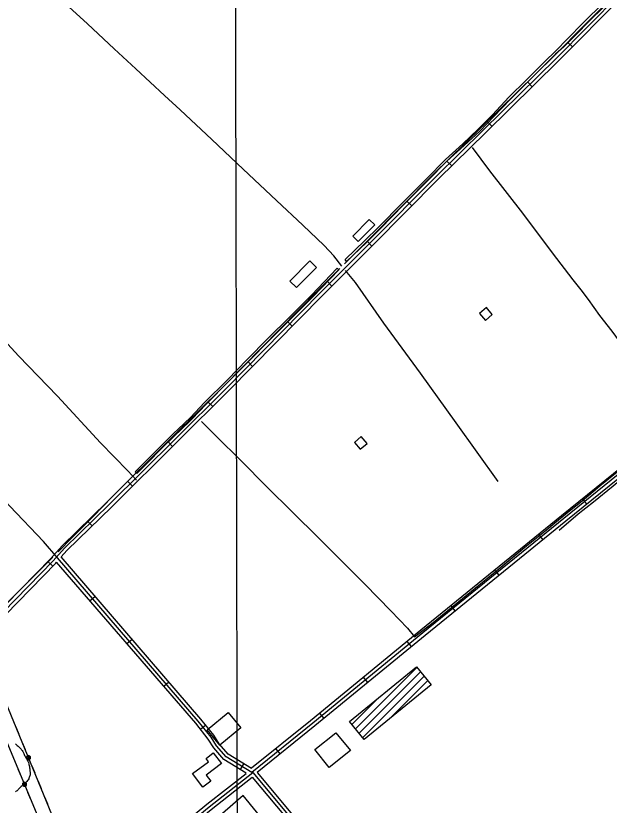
# Model space of a CAD drawing. Extents: x 3329332 to 3367211, y 631066 to 656469.
# Drawn here: x 3353510 to 3356135, y 644377 to 647869 of the extents above; entities that cross this region are included whole.
import ezdxf

# ---------------------------------------------------------------- set-up
doc = ezdxf.new("R2010")
doc.units = 0
for name, color, linetype in [('V-BLDG-OTLN', 7, 'Continuous'), ('V-DTCH-CNTR', 7, 'Continuous'), ('V-GRID-MAJR', 7, 'Continuous'), ('V-ROAD-CNTR', 7, 'Continuous'), ('V-TOPO-SHOR', 7, 'Continuous'), ('V-UTIL-LINE', 7, 'Continuous')]:
    doc.layers.add(name, color=color, linetype=linetype)

msp = doc.modelspace()

# ---------------------------------------------------------------- linework, layer by layer
at = {"layer": 'V-BLDG-OTLN'}
for p, q in [((3355012.6, 644715.4), (3355284.2, 644987.1)), ((3355028.6, 644696.1), (3355300.1, 644967.6)), ((3355044.6, 644676.7), (3355316, 644948.2)), ((3355160.2, 644757.1), (3355331.9, 644928.7)), ((3354996.6, 644734.8), (3355107.8, 644846))]:
    msp.add_line(p, q, dxfattribs=at)
for points in [[(3355000.2, 646895.2), (3355073.5, 646968.8), (3355098.2, 646944.2), (3355024.9, 646870.7)], [(3354722.5, 646696.2), (3354811, 646784.8), (3354840.2, 646755.6), (3354751.8, 646667)], [(3355561.3, 646552.5), (3355587, 646521.9), (3355617.6, 646547.6), (3355591.9, 646578.3)], [(3355007.4, 645982.5), (3355033.1, 645951.8), (3355063.7, 645977.5), (3355038, 646008.2)], [(3355051.5, 644668.3), (3354986.5, 644747), (3355282.8, 644988.8), (3355347.4, 644909.7)], [(3354413.1, 644642.3), (3354356.7, 644710.3), (3354449.1, 644787.6), (3354505.8, 644719.8)], [(3354990.1, 644619.3), (3354896.2, 644544.2), (3354833.2, 644623.1), (3354925.9, 644697.1)], [(3354336.8, 644457.6), (3354292, 644517.1), (3354362.5, 644569.7), (3354351.6, 644584.3), (3354383.4, 644608.7), (3354419.6, 644562), (3354352, 644510.5), (3354372, 644483.8)]]:
    msp.add_lwpolyline(points, close=True, dxfattribs=at)
at = {"layer": 'V-DTCH-CNTR'}
for points in [[(3354044.3, 645815), (3354005.9, 645855.8), (3353885.2, 645980.1), (3353695.1, 646186.5), (3353522.4, 646365.2), (3353391.8, 646505.3), (3353258.9, 646634.2), (3353097.6, 646803.8), (3352938.6, 646979.2), (3352788.2, 647133.4)], [(3354967.4, 646742.2), (3355010.8, 646689.1), (3355136.3, 646510.1), (3355298.6, 646288.1), (3355455.8, 646069.5), (3355642.5, 645809.5)], [(3353695.5, 645470.6), (3353632.7, 645543.8), (3353483.8, 645700.5), (3353317.1, 645878.8), (3353128.1, 646086.8), (3353031.3, 646193.2), (3352946.4, 646283)], [(3354964.1, 643834.5), (3354899.2, 643919.1), (3354783.6, 644071.4), (3354633.9, 644275.9), (3354515.7, 644420.6), (3354344.4, 644271.6), (3354155.7, 644114.5), (3354144.7, 644105.6), (3353958.7, 643953.8), (3353815.2, 643837), (3353840.1, 643808.4)]]:
    msp.add_lwpolyline(points, dxfattribs=at)
at = {"layer": 'V-GRID-MAJR'}
msp.add_spline([(3354505.6, 636487.8), (3354493.2, 642546.1), (3354480.9, 648607.4), (3354468.6, 654668.8), (3354468.6, 654671.8)], degree=3, dxfattribs=at)
at = {"layer": 'V-ROAD-CNTR'}
for p, q in [((3355950.5, 647753.1), (3355971.9, 647732)), ((3355773.5, 647576.9), (3355794.5, 647555.6)), ((3355595.4, 647401.4), (3355616.5, 647380)), ((3355416.9, 647226.4), (3355437.9, 647205)), ((3355239.9, 647049.6), (3355261.3, 647028.4)), ((3355064, 646872), (3355085.2, 646850.8)), ((3354887.2, 646695.4), (3354908.4, 646674.1)), ((3354711.3, 646517.5), (3354732.6, 646496.5)), ((3354535.8, 646339.4), (3354557.2, 646318.4)), ((3354359.7, 646162.2), (3354380.9, 646140.9)), ((3354182.3, 645986), (3354203.5, 645964.8)), ((3354005.1, 645809.8), (3354026.2, 645788.5)), ((3356036.3, 645709.2), (3356017.4, 645732.5)), ((3353827, 645634.5), (3353847.9, 645613)), ((3355842.1, 645551.8), (3355823.2, 645575.1)), ((3353651.8, 645455.8), (3353673.3, 645434.9)), ((3355648, 645394.3), (3355629.1, 645417.6)), ((3353838.1, 645282.1), (3353860.8, 645301.7)), ((3355453.9, 645236.7), (3355435, 645260)), ((3354001.3, 645092.7), (3354024, 645112.3)), ((3355260.1, 645078.9), (3355241.1, 645102.1)), ((3354164.5, 644903.4), (3354187.3, 644923)), ((3355066.9, 644920.2), (3355047.9, 644943.4)), ((3354873.8, 644761.5), (3354854.7, 644784.7)), ((3354326.4, 644713.6), (3354349.9, 644732.3)), ((3354679.3, 644604.1), (3354660.5, 644627.5)), ((3354503.3, 644535.4), (3354518.9, 644561))]:
    msp.add_line(p, q, dxfattribs=at)
for points in [[(3354964, 646772.2), (3355070, 646878), (3355358.1, 647168.8), (3355568.6, 647374.9), (3355889.2, 647691), (3356169.8, 647975.1), (3356448.9, 648268.1), (3356452.3, 648281), (3356450.1, 648294.8), (3356441.3, 648309.8), (3356226.7, 648515.4), (3355557.8, 649150.8), (3355552.1, 649178.2), (3355561.4, 649207.5), (3355569.3, 649219.9), (3356500.3, 650163.4), (3356998.9, 650667.8), (3357422.5, 651097.9)], [(3353341.5, 645117.1), (3353675.7, 645458.8), (3353725.7, 645515), (3353924.5, 645708.4), (3354214.2, 645996.6), (3354440.2, 646221.1), (3354856.3, 646643.3), (3355080.6, 646867.4), (3355368.7, 647158.2), (3355579.1, 647364.2), (3355899.8, 647680.4), (3356180.5, 647964.6), (3356462.4, 648260.5), (3356467.6, 648280.2), (3356464.5, 648299.9), (3356453.2, 648319.2), (3356237.1, 648526.3), (3355571.5, 649158.5), (3355567.6, 649177.5), (3355575.1, 649201.1), (3355581.1, 649210.5), (3356511, 650152.9), (3357009.6, 650657.3), (3357433.2, 651087.4)], [(3353710.8, 645475.6), (3353736.5, 645504.6), (3353935, 645697.7), (3354224.8, 645986), (3354450.8, 646210.5), (3354866.9, 646632.7), (3355091.3, 646856.8), (3355379.2, 647147.5), (3355589.6, 647353.5), (3355910.4, 647669.8), (3356191.3, 647954.2), (3356475.9, 648252.9), (3356482.9, 648279.4), (3356478.8, 648305), (3356465.1, 648328.6), (3356247.4, 648537.2), (3355585.2, 649166.1), (3355583.1, 649176.7), (3355588.8, 649194.7), (3355592.9, 649201.1), (3356521.6, 650142.4), (3357020.3, 650646.8), (3357443.8, 651076.8)], [(3354952.7, 646762.1), (3354917.1, 646808), (3354874.1, 646853.7), (3354779.2, 646943.1), (3354663.5, 647051.7), (3354515.7, 647190.8), (3354377.4, 647321.7), (3354236.9, 647453.6), (3354168.1, 647517.1), (3354041.3, 647634.3), (3353945.6, 647722.8), (3353826.8, 647834), (3353712.1, 647939.9), (3353619.4, 648029.4)], [(3353261.1, 645117.1), (3353296.8, 645109.2), (3353332.3, 645129.1), (3353664.8, 645469.1), (3353714.8, 645525.3), (3353913.9, 645719.1), (3354203.7, 646007.2), (3354429.6, 646231.6), (3354845.6, 646653.9), (3354943.1, 646751.2)], [(3356459.6, 646090.8), (3355923.9, 645656.7), (3355301, 645151.3), (3354814.1, 644751.3), (3354552.8, 644540.7)], [(3356469.2, 646079.2), (3355933.3, 645645.1), (3355310.4, 645139.7), (3354823.6, 644739.6), (3354553.9, 644522.3)], [(3356478.7, 646067.7), (3355942.8, 645633.4), (3355319.9, 645128.1), (3354833.1, 644728), (3354577.6, 644522.1)], [(3354553.9, 644522.3), (3354440.2, 644591.1), (3354397.3, 644640.3), (3354373.7, 644678.2), (3354317.3, 644749.1), (3353694.5, 645471.6)], [(3354552.9, 644540.4), (3354449.9, 644602.8), (3354409.4, 644649.2), (3354386, 644686.8), (3354328.9, 644758.7), (3353710.8, 645475.6)], [(3353241.3, 645093), (3353257.9, 645086.2), (3353301.5, 645077.4), (3353350.7, 645105), (3353686.7, 645448.6), (3353690.7, 645453)], [(3354529.4, 644519.6), (3354430.4, 644579.5), (3354385.2, 644631.3), (3354361.4, 644669.5), (3354305.7, 644739.6), (3353690.7, 645453)], [(3353218.9, 643449.7), (3353296.3, 643507.8), (3353694.1, 643838.5), (3353964.8, 644060.6), (3354139.5, 644203.9), (3354355.5, 644382.2), (3354528.4, 644517.8)], [(3353227.9, 643437.7), (3353305.6, 643496.1), (3353703.7, 643826.9), (3353974.3, 644049), (3354149, 644192.4), (3354364.9, 644370.5), (3354558, 644521.9), (3354744.4, 644299.4), (3354805.8, 644223.8), (3354943.7, 644055.6), (3355061.9, 643917.3), (3355166.7, 643789.7), (3355235.9, 643705.7)], [(3353236.9, 643425.7), (3353314.9, 643484.3), (3353713.2, 643815.4), (3353983.8, 644037.4), (3354158.5, 644180.8), (3354374.3, 644358.8), (3354555.8, 644501.2), (3354732.8, 644289.9), (3354794.2, 644214.3), (3354932.2, 644046), (3355050.4, 643907.7), (3355155.1, 643780.1), (3355224.3, 643696.1)], [(3354577.3, 644522.2), (3354755.9, 644308.9), (3354817.4, 644233.3), (3354955.2, 644065.2), (3355073.4, 643927), (3355178.3, 643799.2), (3355247.4, 643715.2)]]:
    msp.add_lwpolyline(points, dxfattribs=at)
at = {"layer": 'V-TOPO-SHOR'}
for p, q in [((3354973.3, 646782.9), (3354966.7, 646790.7)), ((3354938.9, 646745.9), (3354932, 646753)), ((3354045.3, 645844.6), (3354038.4, 645851.7))]:
    msp.add_line(p, q, dxfattribs=at)
for points in [[(3355894.3, 647710.5), (3356014.8, 647833.3), (3356115.5, 647932.2)], [(3356110.4, 647908.6), (3356045.6, 647846), (3355986.9, 647785.1), (3355933.8, 647732.7), (3355897.3, 647699)], [(3354966.7, 646790.7), (3355054.4, 646874.7), (3355114.3, 646935), (3355220.3, 647041.7), (3355326.5, 647148.4), (3355410.2, 647234.4), (3355486.5, 647303.6), (3355555.1, 647367.2), (3355618.3, 647431.9), (3355690.9, 647508.9), (3355769.3, 647586.7), (3355853.5, 647670.1), (3355894.3, 647710.5)], [(3354973.3, 646782.9), (3355061, 646867), (3355120.9, 646927.2), (3355226.9, 647033.9), (3355333.1, 647140.6), (3355416.7, 647226.6), (3355493.1, 647295.9), (3355561.7, 647359.5), (3355624.8, 647424.2), (3355697.5, 647501.1), (3355775.9, 647578.9), (3355860.1, 647662.4), (3355897.3, 647699)], [(3355975.4, 646702.1), (3355884.2, 646820.9), (3355752.5, 646996.4), (3355606.9, 647184.2), (3355530.1, 647286.8)], [(3354228.6, 646040.6), (3354282, 646091.7), (3354344.9, 646158.3), (3354446, 646259.6), (3354533.1, 646349.1), (3354624.8, 646441.3), (3354722.6, 646538.3), (3354817.2, 646633.7), (3354932, 646753)], [(3354235.5, 646033.4), (3354288.9, 646084.6), (3354351.8, 646151.1), (3354452.9, 646252.5), (3354540, 646342), (3354631.7, 646434.2), (3354729.5, 646531.2), (3354824.1, 646626.6), (3354938.9, 646745.9)], [(3356447.7, 646078.8), (3356408.8, 646127.7), (3356360.2, 646191.8), (3356321.1, 646243.9), (3356274.3, 646307.7), (3356235.7, 646354.1), (3356196.2, 646407.3), (3356147.4, 646475), (3356093.1, 646543.9), (3356043.2, 646613.9), (3356010, 646657.6), (3355975.4, 646702.1)], [(3354330.8, 646075), (3354394.2, 646011.5), (3354508.4, 645898.7), (3354617.6, 645789.2), (3354737.5, 645670), (3354845.5, 645563.1), (3354967.9, 645441.3), (3355055.1, 645354.4), (3355168.7, 645237.9), (3355242.7, 645160.2), (3355273.3, 645122.7), (3355355.9, 645185.8), (3355485.1, 645292.1), (3355638.2, 645415.3), (3355761, 645518.5), (3355856.6, 645595.4), (3355894.5, 645626.1)], [(3354038.4, 645851.7), (3354085.4, 645899.7), (3354148.3, 645962.5), (3354209.1, 646022.4), (3354228.6, 646040.6)], [(3354045.3, 645844.6), (3354092.3, 645892.6), (3354155.2, 645955.3), (3354216.1, 646015.3), (3354235.5, 646033.4)], [(3355894.5, 645626.1), (3355958.4, 645679.7), (3356015.3, 645724.5), (3356093.1, 645789.7), (3356177.7, 645857.9), (3356243.1, 645912.6), (3356297.5, 645958.2), (3356352.6, 646002.6), (3356410.2, 646048.5)], [(3355913.5, 645594.7), (3355997.5, 645665.8), (3356064.6, 645719), (3356151.8, 645789.7), (3356248.2, 645870), (3356344.2, 645949.5), (3356400.7, 645995.4), (3356440.9, 646026.9), (3356473.8, 646045.4)], [(3353698.1, 645498.8), (3353760.3, 645562.8), (3353851, 645653.2), (3353937.2, 645743), (3354018.9, 645823.9)], [(3353293.3, 645099.8), (3353343.1, 645148.7), (3353411.2, 645217.7), (3353488.8, 645289.2), (3353547.1, 645347.6), (3353614.5, 645416), (3353674.1, 645475)], [(3353508.9, 644648.3), (3353512.4, 644645.7), (3353516.1, 644642.1), (3353520.5, 644637.9), (3353523.7, 644635.3), (3353527.7, 644631.4), (3353530.9, 644628.2), (3353533.4, 644625.6), (3353535.9, 644623), (3353538.1, 644619.4), (3353540.9, 644615.2), (3353542.7, 644612), (3353544.3, 644608.8), (3353545.8, 644605.6), (3353547.7, 644601.4), (3353549.2, 644596.9)], [(3353549.2, 644596.9), (3353551.4, 644593.7), (3353552.6, 644590.5), (3353554.8, 644587), (3353556.9, 644583.4), (3353558.5, 644580.9), (3353561, 644576.7), (3353562.8, 644572.8), (3353564.7, 644569.3), (3353565.6, 644565.8), (3353567.1, 644561), (3353568.3, 644557.1), (3353569.5, 644552.6), (3353570.1, 644548.8), (3353571, 644545.6), (3353571, 644542.1), (3353571.5, 644538.9), (3353572.4, 644533.1), (3353572.6, 644528.4), (3353573.2, 644524.5), (3353573.8, 644520.4), (3353574.1, 644516.5), (3353573, 644512.1), (3353572, 644508), (3353570.3, 644503.8), (3353569, 644499.4), (3353568, 644496.6), (3353567, 644493.7), (3353564.1, 644489.9), (3353561.5, 644486.1), (3353558.5, 644482), (3353556.2, 644479.2), (3353553.6, 644476.1), (3353550.1, 644472.9), (3353546.9, 644470.4), (3353544, 644467.9), (3353540.4, 644465.4), (3353537.5, 644462.9), (3353533.9, 644460.1), (3353530.7, 644457), (3353527.5, 644453.5), (3353523.6, 644450.1), (3353521, 644447.3), (3353518.4, 644444.4), (3353515.5, 644441.6), (3353511.9, 644438.8), (3353508.7, 644436)]]:
    msp.add_lwpolyline(points, dxfattribs=at)
at = {"layer": 'V-UTIL-LINE'}
for points in [[(3355057, 640957.9), (3354832.9, 641498.1), (3354614.4, 642039.4), (3354397.9, 642569), (3354160.1, 643137.5), (3353936.7, 643682.3), (3353706.1, 644246.6), (3353477.2, 644804.1), (3353249.1, 645361.4), (3353019.3, 645913.3), (3352822.6, 646394.7), (3352634.2, 646842.1), (3352469.8, 647270.3), (3352329.5, 647842.2)], [(3354997, 640934.2), (3354562.2, 642013.6), (3354336, 642554.4), (3354106.7, 643114.4), (3353883.4, 643654.7), (3353653.6, 644219.7), (3353419.4, 644779.3), (3353196.6, 645329.8), (3352962.2, 645897), (3352767.7, 646365.7), (3352563.9, 646828.2), (3352422, 647304), (3352297.4, 647805.2)], [(3353510.2, 644723.7), (3353523.1, 644692.2)], [(3353538.3, 644655.2), (3353551.2, 644623.8)], [(3353566.1, 644587.7), (3353567.6, 644590.1), (3353565.3, 644590), (3353563.9, 644587.7), (3353565.3, 644585.1), (3353568.5, 644586.3), (3353570.4, 644590.5), (3353567.3, 644593.4), (3353562.4, 644592.9), (3353560.5, 644588.7), (3353561.2, 644584.3), (3353565.5, 644582.1), (3353570.7, 644583.8), (3353574.4, 644591.1), (3353572.4, 644594), (3353569.5, 644596), (3353566.1, 644596.7), (3353562.6, 644596), (3353559.7, 644594.1), (3353557.8, 644591.2), (3353557.1, 644587.7), (3353557.7, 644584.3), (3353559.7, 644581.3), (3353562.6, 644579.4), (3353566, 644578.7), (3353569.5, 644579.4), (3353572.4, 644581.3), (3353574.4, 644584.2), (3353575.1, 644587.7), (3353574.4, 644591.1)], [(3353533.7, 644506.1), (3353520.6, 644537.4)], [(3353580.9, 644551.6), (3353593.8, 644520.2)], [(3353548.8, 644470.1), (3353547.2, 644467.7), (3353549.5, 644467.8), (3353551, 644470.1), (3353549.5, 644472.7), (3353546.4, 644471.5), (3353544.5, 644467.2), (3353547.6, 644464.3), (3353552.4, 644465), (3353554.4, 644469.1), (3353553.6, 644473.5), (3353549.3, 644475.7), (3353544.1, 644473.9), (3353540.5, 644466.6), (3353542.4, 644463.7), (3353545.4, 644461.8), (3353548.8, 644461.1), (3353552.2, 644461.8), (3353555.2, 644463.8), (3353557.1, 644466.7), (3353557.8, 644470.1), (3353557.1, 644473.6), (3353555.1, 644476.5), (3353552.2, 644478.4), (3353548.7, 644479.1), (3353545.3, 644478.4), (3353542.4, 644476.4), (3353540.4, 644473.5), (3353539.8, 644470.1), (3353540.5, 644466.6)], [(3353609, 644483.2), (3353621.9, 644451.7)], [(3353577, 644402.8), (3353563.8, 644434.1)], [(3353637.1, 644414.7), (3353650, 644383.2)]]:
    msp.add_lwpolyline(points, dxfattribs=at)

doc.saveas('drawing.dxf')
